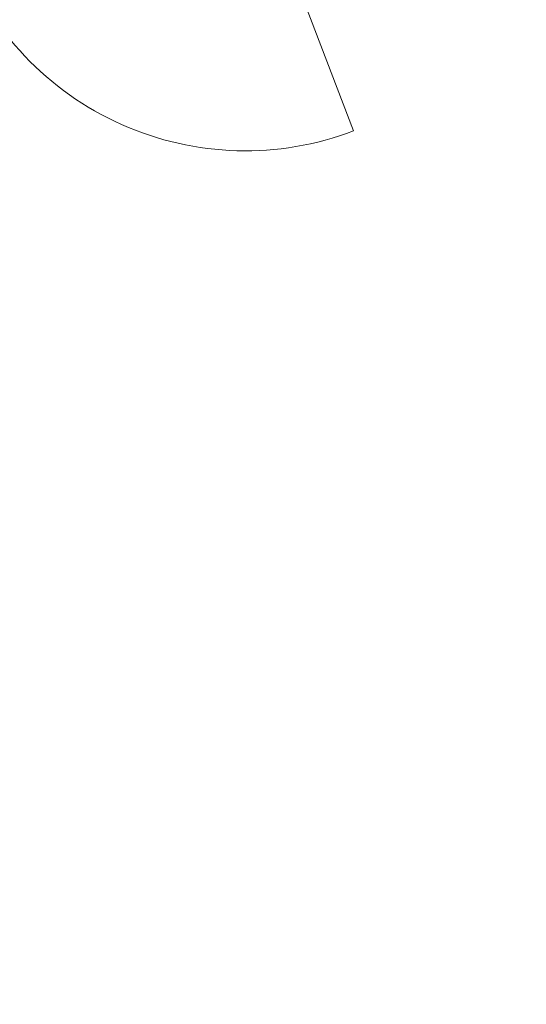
# Model space of a CAD drawing. Extents: x -1000932 to 2054797, y 285738 to 764020.
# Tile 553 of 656: x 745126 to 746727, y 541630 to 544742. Entities that reach past the tile are written whole.
import ezdxf

# ---------------------------------------------------------------- set-up
doc = ezdxf.new("R2010")
doc.units = 0
doc.header["$MEASUREMENT"] = 0
doc.header["$PDMODE"] = 33
doc.header["$PDSIZE"] = 1
doc.layers.get('0').update_dxf_attribs({"color": 1, "linetype": 'CONTINUOUS'})
doc.layers.get('Defpoints').update_dxf_attribs({"linetype": 'CONTINUOUS'})
doc.layers.add('31.', color=7, linetype='CONTINUOUS')
doc.styles.get("Standard").update_dxf_attribs({"font": 'romans.shx'})
doc.dimstyles.new('ARKEY_P_050A40_96', dxfattribs={"dimtxt": 324, "dimasz": 1, "dimexe": 0.18, "dimexo": 0.0625, "dimgap": 32.4, "dimtad": 0, "dimdec": 0, "dimzin": 0, "dimdsep": 46, "dimtxsty": 'Standard', "dimcen": 0.09, "dimse1": 1, "dimse2": 1, "dimclrd": 7, "dimadec": 0, "dimazin": 0, "dimtfac": 1, "dimtdec": 4, "dimtmove": 0, "dimatfit": 3, "dimfxl": 1, "dimtvp": 1, "dimtolj": 1, "dimtzin": 0, "dimlwd": 35, "dimarcsym": 0})

# ---------------------------------------------------------------- blocks, each defined once
blk = doc.blocks.new('*D73')
at = {"color": 7, "lineweight": 35, "transparency": 16777216}
blk.add_line((739990.1, 541333), (743849.9, 564674), dxfattribs=at)
at = {"color": 7, "transparency": 16777216}
for points in [[(743849.7, 564674), (743850, 564674), (743850, 564675)], [(739990, 541333), (739990.3, 541333), (739990, 541332)]]:
    blk.add_solid(points, dxfattribs=at)
at = {"layer": 'Defpoints', "color": 0, "transparency": 16777216}
for p in [(743850, 564675), (746726.6, 564199.3), (742866.5, 540856.3)]:
    blk.add_point(p, dxfattribs=at)
at = {"color": 0, "transparency": 16777216, "insert": (741600.3, 553056.4), "char_height": 324, "attachment_point": 5, "rotation": 80.6104}
blk.add_mtext('\\A1;23660', dxfattribs=at)

msp = doc.modelspace()

# ---------------------------------------------------------------- linework, layer by layer
at = {"layer": '31.', "color": 7, "linetype": 'Continuous', "lineweight": 13, "ltscale": 10}
msp.add_lwpolyline([(744943.304, 544943.779, 0.41421358), (746181.304, 544390.842), (745838.773, 545286.311)], format="xyb", dxfattribs=at)

# ---------------------------------------------------------------- dimensions: what is measured, and where the dimension line sits
at = {"color": 7}
dim = msp.add_linear_dim(base=(743850.023, 564674.997), p1=(742866.492, 540856.342), p2=(746726.648, 564199.311), angle=80.610383, dimstyle='ARKEY_P_050A40_96', dxfattribs=at)
dim.commit()
dim.dimension.update_dxf_attribs({"geometry": '*D73', "text_midpoint": (741600.334, 553056.365)})

doc.saveas('drawing.dxf')
